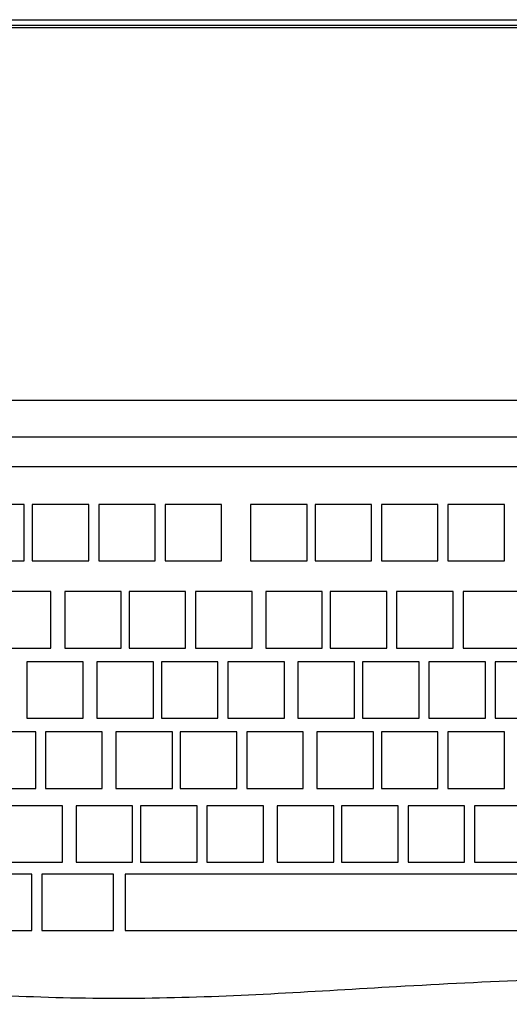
# Model space of a CAD drawing. Header units: millimetres. Extents: x -7023 to 53801, y 9849 to 33561.
# Tile 530 of 537: x 36660 to 36764, y 26871 to 27079. Entities that reach past the tile are written whole.
import ezdxf

# ---------------------------------------------------------------- set-up
doc = ezdxf.new("R2010")
doc.units = ezdxf.units.MM
doc.layers.get('0').update_dxf_attribs({"lineweight": 9})
doc.layers.add('IE_SKD', color=6, linetype='Continuous')

# ---------------------------------------------------------------- blocks, each defined once
blk = doc.blocks.new('AAT_KLIENT_PC')
at = {"linetype": 'Continuous', "transparency": 33554687}
for p, q in [((1116.7, 732.6), (3124.5, 732.6)), ((3124.5, 726.6), (1116.7, 726.6)), ((1819.6, 724), (1114.1, 724))]:
    blk.add_line(p, q, dxfattribs=at)
for p, q in [((2574.3, 332.3, 24), (994.6, 332.3, 24)), ((996, 294.4, 24), (2564.5, 294.4, 24)), ((2564.5, 262.6, 24), (996, 262.6, 24)), ((1166.9, 223.3, 24), (1107.5, 223.3, 24)), ((1166.9, 163.9, 24), (1166.9, 223.3, 24)), ((1234.7, 223.3, 24), (1175.3, 223.3, 24)), ((1175.3, 223.3, 24), (1175.3, 163.9, 24)), ((1234.7, 163.9, 24), (1234.7, 223.3, 24)), ((1304.5, 223.3, 24), (1245.1, 223.3, 24)), ((1245.1, 223.3, 24), (1245.1, 163.9, 24)), ((1304.5, 163.9, 24), (1304.5, 223.3, 24)), ((1374.2, 223.3, 24), (1314.8, 223.3, 24)), ((1314.8, 223.3, 24), (1314.8, 163.9, 24)), ((1374.2, 163.9, 24), (1374.2, 223.3, 24)), ((1463.9, 223.3, 24), (1404.5, 223.3, 24)), ((1404.5, 223.3, 24), (1404.5, 163.9, 24)), ((1463.9, 163.9, 24), (1463.9, 223.3, 24)), ((1531.7, 223.3, 24), (1472.3, 223.3, 24)), ((1472.3, 223.3, 24), (1472.3, 163.9, 24)), ((1531.7, 163.9, 24), (1531.7, 223.3, 24)), ((1601.5, 223.3, 24), (1542.1, 223.3, 24)), ((1542.1, 223.3, 24), (1542.1, 163.9, 24)), ((1601.5, 163.9, 24), (1601.5, 223.3, 24)), ((1671.2, 223.3, 24), (1611.8, 223.3, 24)), ((1611.8, 223.3, 24), (1611.8, 163.9, 24)), ((1671.2, 163.9, 24), (1671.2, 223.3, 24)), ((1107.5, 163.9, 24), (1166.9, 163.9, 24)), ((1175.3, 163.9, 24), (1234.7, 163.9, 24)), ((1245.1, 163.9, 24), (1304.5, 163.9, 24)), ((1314.8, 163.9, 24), (1374.2, 163.9, 24)), ((1404.5, 163.9, 24), (1463.9, 163.9, 24)), ((1472.3, 163.9, 24), (1531.7, 163.9, 24)), ((1542.1, 163.9, 24), (1601.5, 163.9, 24)), ((1611.8, 163.9, 24), (1671.2, 163.9, 24)), ((1194.9, 131.7, 24), (1135.5, 131.7, 24)), ((1194.9, 72.3, 24), (1194.9, 131.7, 24)), ((1268.7, 131.7, 24), (1209.3, 131.7, 24)), ((1209.3, 131.7, 24), (1209.3, 72.3, 24)), ((1268.7, 72.3, 24), (1268.7, 131.7, 24)), ((1336.4, 131.7, 24), (1277, 131.7, 24)), ((1277, 131.7, 24), (1277, 72.3, 24)), ((1336.4, 72.3, 24), (1336.4, 131.7, 24)), ((1406.2, 131.7, 24), (1346.8, 131.7, 24)), ((1346.8, 131.7, 24), (1346.8, 72.3, 24)), ((1406.2, 72.3, 24), (1406.2, 131.7, 24)), ((1479.9, 131.7, 24), (1420.5, 131.7, 24)), ((1420.5, 131.7, 24), (1420.5, 72.3, 24)), ((1479.9, 72.3, 24), (1479.9, 131.7, 24)), ((1547.7, 131.7, 24), (1488.3, 131.7, 24)), ((1488.3, 131.7, 24), (1488.3, 72.3, 24)), ((1547.7, 72.3, 24), (1547.7, 131.7, 24)), ((1617.4, 131.7, 24), (1558, 131.7, 24)), ((1558, 131.7, 24), (1558, 72.3, 24)), ((1617.4, 72.3, 24), (1617.4, 131.7, 24)), ((1687.2, 131.7, 24), (1627.8, 131.7, 24)), ((1627.8, 131.7, 24), (1627.8, 72.3, 24)), ((1135.5, 72.3, 24), (1194.9, 72.3, 24)), ((1209.3, 72.3, 24), (1268.7, 72.3, 24)), ((1277, 72.3, 24), (1336.4, 72.3, 24)), ((1346.8, 72.3, 24), (1406.2, 72.3, 24)), ((1420.5, 72.3, 24), (1479.9, 72.3, 24)), ((1488.3, 72.3, 24), (1547.7, 72.3, 24)), ((1558, 72.3, 24), (1617.4, 72.3, 24)), ((1627.8, 72.3, 24), (1687.2, 72.3, 24)), ((1228.8, 58, 24), (1169.4, 58, 24)), ((1169.4, 58, 24), (1169.4, -1.4, 24)), ((1228.8, -1.4, 24), (1228.8, 58, 24)), ((1302.6, 58, 24), (1243.2, 58, 24)), ((1243.2, 58, 24), (1243.2, -1.4, 24)), ((1302.6, -1.4, 24), (1302.6, 58, 24)), ((1370.3, 58, 24), (1310.9, 58, 24)), ((1310.9, 58, 24), (1310.9, -1.4, 24)), ((1370.3, -1.4, 24), (1370.3, 58, 24)), ((1440.1, 58, 24), (1380.7, 58, 24)), ((1380.7, 58, 24), (1380.7, -1.4, 24)), ((1440.1, -1.4, 24), (1440.1, 58, 24)), ((1513.8, 58, 24), (1454.4, 58, 24)), ((1454.4, 58, 24), (1454.4, -1.4, 24)), ((1513.8, -1.4, 24), (1513.8, 58, 24)), ((1581.6, 58, 24), (1522.2, 58, 24)), ((1522.2, 58, 24), (1522.2, -1.4, 24)), ((1581.6, -1.4, 24), (1581.6, 58, 24)), ((1651.3, 58, 24), (1591.9, 58, 24)), ((1591.9, 58, 24), (1591.9, -1.4, 24)), ((1651.3, -1.4, 24), (1651.3, 58, 24)), ((1721.1, 58, 24), (1661.7, 58, 24)), ((1661.7, 58, 24), (1661.7, -1.4, 24)), ((1169.4, -1.4, 24), (1228.8, -1.4, 24)), ((1243.2, -1.4, 24), (1302.6, -1.4, 24)), ((1310.9, -1.4, 24), (1370.3, -1.4, 24)), ((1380.7, -1.4, 24), (1440.1, -1.4, 24)), ((1454.4, -1.4, 24), (1513.8, -1.4, 24)), ((1522.2, -1.4, 24), (1581.6, -1.4, 24)), ((1591.9, -1.4, 24), (1651.3, -1.4, 24)), ((1661.7, -1.4, 24), (1721.1, -1.4, 24)), ((1179, -15.7, 24), (1119.6, -15.7, 24)), ((1179, -75.1, 24), (1179, -15.7, 24)), ((1248.7, -15.7, 24), (1189.3, -15.7, 24)), ((1189.3, -15.7, 24), (1189.3, -75.1, 24)), ((1248.7, -75.1, 24), (1248.7, -15.7, 24)), ((1322.5, -15.7, 24), (1263.1, -15.7, 24)), ((1263.1, -15.7, 24), (1263.1, -75.1, 24)), ((1322.5, -75.1, 24), (1322.5, -15.7, 24)), ((1390.2, -15.7, 24), (1330.8, -15.7, 24)), ((1330.8, -15.7, 24), (1330.8, -75.1, 24)), ((1390.2, -75.1, 24), (1390.2, -15.7, 24)), ((1460, -15.7, 24), (1400.6, -15.7, 24)), ((1400.6, -15.7, 24), (1400.6, -75.1, 24)), ((1460, -75.1, 24), (1460, -15.7, 24)), ((1533.7, -15.7, 24), (1474.3, -15.7, 24)), ((1474.3, -15.7, 24), (1474.3, -75.1, 24)), ((1533.7, -75.1, 24), (1533.7, -15.7, 24)), ((1601.5, -15.7, 24), (1542.1, -15.7, 24)), ((1542.1, -15.7, 24), (1542.1, -75.1, 24)), ((1601.5, -75.1, 24), (1601.5, -15.7, 24)), ((1671.3, -15.7, 24), (1611.9, -15.7, 24)), ((1611.9, -15.7, 24), (1611.9, -75.1, 24)), ((1671.3, -75.1, 24), (1671.3, -15.7, 24)), ((1119.6, -75.1, 24), (1179, -75.1, 24)), ((1189.3, -75.1, 24), (1248.7, -75.1, 24)), ((1263.1, -75.1, 24), (1322.5, -75.1, 24)), ((1330.8, -75.1, 24), (1390.2, -75.1, 24)), ((1400.6, -75.1, 24), (1460, -75.1, 24)), ((1474.3, -75.1, 24), (1533.7, -75.1, 24)), ((1542.1, -75.1, 24), (1601.5, -75.1, 24)), ((1611.9, -75.1, 24), (1671.3, -75.1, 24)), ((1206.9, -93.4, 24), (1147.5, -93.4, 24)), ((1206.9, -152.8, 24), (1206.9, -93.4, 24)), ((1280.6, -93.4, 24), (1221.2, -93.4, 24)), ((1221.2, -93.4, 24), (1221.2, -152.8, 24)), ((1280.6, -152.8, 24), (1280.6, -93.4, 24)), ((1348.4, -93.4, 24), (1289, -93.4, 24)), ((1289, -93.4, 24), (1289, -152.8, 24)), ((1348.4, -152.8, 24), (1348.4, -93.4, 24)), ((1418.1, -93.4, 24), (1358.7, -93.4, 24)), ((1358.7, -93.4, 24), (1358.7, -152.8, 24)), ((1418.1, -152.8, 24), (1418.1, -93.4, 24)), ((1491.9, -93.4, 24), (1432.5, -93.4, 24)), ((1432.5, -93.4, 24), (1432.5, -152.8, 24)), ((1491.9, -152.8, 24), (1491.9, -93.4, 24)), ((1559.7, -93.4, 24), (1500.3, -93.4, 24)), ((1500.3, -93.4, 24), (1500.3, -152.8, 24)), ((1559.7, -152.8, 24), (1559.7, -93.4, 24)), ((1629.4, -93.4, 24), (1570, -93.4, 24)), ((1570, -93.4, 24), (1570, -152.8, 24)), ((1629.4, -152.8, 24), (1629.4, -93.4, 24)), ((1699.2, -93.4, 24), (1639.8, -93.4, 24)), ((1639.8, -93.4, 24), (1639.8, -152.8, 24)), ((1147.5, -152.8, 24), (1206.9, -152.8, 24)), ((1221.2, -152.8, 24), (1280.6, -152.8, 24)), ((1289, -152.8, 24), (1348.4, -152.8, 24)), ((1358.7, -152.8, 24), (1418.1, -152.8, 24)), ((1432.5, -152.8, 24), (1491.9, -152.8, 24)), ((1500.3, -152.8, 24), (1559.7, -152.8, 24)), ((1570, -152.8, 24), (1629.4, -152.8, 24)), ((1639.8, -152.8, 24), (1699.2, -152.8, 24)), ((1174.9, -165.1, 24), (1099.7, -165.1, 24)), ((1174.9, -224.5, 24), (1174.9, -165.1, 24)), ((1260.6, -165.1, 24), (1185.4, -165.1, 24)), ((1185.4, -165.1, 24), (1185.4, -224.5, 24)), ((1260.6, -224.5, 24), (1260.6, -165.1, 24)), ((1692.8, -165.1, 24), (1273, -165.1, 24)), ((1273, -165.1, 24), (1273, -224.5, 24)), ((1099.7, -224.5, 24), (1174.9, -224.5, 24)), ((1185.4, -224.5, 24), (1260.6, -224.5, 24)), ((1273, -224.5, 24), (1692.8, -224.5, 24))]:
    blk.add_line(p, q)
blk.add_open_spline([(976.6, -278, 24), (1004.2, -282.2, 24), (1114.9, -292.9, 24), (1309.1, -299.4, 24), (1570.6, -281.4, 24), (1857.6, -268.8, 24), (2100, -279.2, 24), (2316.3, -302, 24), (2457.9, -301.9, 24), (2560.6, -291.8, 24), (2592.3, -287.9, 24)], degree=3, knots=[9.354773, 9.354773, 9.354773, 9.354773, 30.463822, 93.406238, 156.388822, 228.905053, 311.015538, 339.812629, 393.6638, 417.895992, 417.895992, 417.895992, 417.895992])

msp = doc.modelspace()

# ---------------------------------------------------------------- block references
at = {"layer": 'IE_SKD', "xscale": 0.2009688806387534, "yscale": 0.2009688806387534, "zscale": 0.2009688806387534}
msp.add_blockref('AAT_KLIENT_PC', (36426.77, 26931.38, -200.02), dxfattribs=at)

doc.saveas('drawing.dxf')
